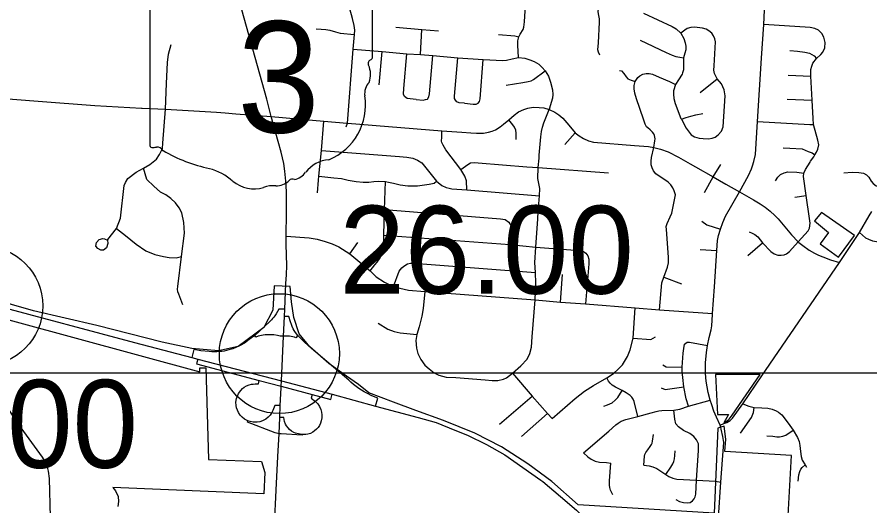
# Model space of a CAD drawing. Extents: x 1659811 to 1934326, y 644115 to 934867.
# Drawn here: x 1846268 to 1856929, y 763835 to 769950 of the extents above; entities that cross this region are included whole.
import ezdxf

# ---------------------------------------------------------------- set-up
doc = ezdxf.new("R2010")
doc.units = 0
for name, color, linetype in [('Default', 7, 'Continuous'), ('GM_X_City_Street', 7, 'Continuous'), ('GM_X_Corporation', 7, 'Continuous'), ('GM_X_Interchange_Ramps', 7, 'Continuous'), ('GM_X_Interstate_Route', 7, 'Continuous'), ('GM_X_State_Route', 7, 'Continuous'), ('GM_X_State_Shield', 7, 'Continuous'), ('GM_X_Township_Road', 7, 'Continuous'), ('SC_Scratch1', 7, 'Continuous')]:
    doc.layers.add(name, color=color, linetype=linetype)

msp = doc.modelspace()

# ---------------------------------------------------------------- linework, layer by layer
at = {"layer": 'Default'}
for centre in [(1845840, 766338), (1849547, 765740)]:
    msp.add_circle(centre, 750, dxfattribs=at)
at = {"layer": 'GM_X_City_Street'}
for points in [[(1850384, 768577), (1850399, 768625), (1850470, 769547), (1850485, 769732), (1850489, 769786), (1850483, 769844), (1850462, 769934), (1850429, 770054), (1850413, 770159), (1850406, 770240), (1850409, 770316)], [(1852536, 769443), (1852527, 769599), (1852529, 769654), (1852541, 769701), (1852558, 769737), (1852594, 769793), (1852604, 769825), (1852612, 769891), (1852626, 770163)], [(1853553, 769475), (1853538, 769510), (1853528, 769540), (1853536, 769629), (1853550, 769886), (1853550, 769927), (1853540, 769971), (1853533, 770015), (1853541, 770087)], [(1854962, 766228), (1854963, 766242), (1854986, 766577), (1855015, 767029), (1855025, 767155), (1855037, 767219), (1855060, 767297), (1855089, 767380), (1855125, 767458), (1855300, 767766), (1855413, 767970), (1855447, 768050), (1855460, 768091), (1855476, 768145), (1855498, 768230), (1855524, 768643), (1855575, 769435), (1855601, 769856), (1855612, 770038)], [(1854097, 769998), (1854458, 769831), (1854506, 769804), (1854564, 769747), (1854603, 769682), (1854620, 769629), (1854626, 769585), (1854626, 769542), (1854615, 769499), (1854600, 769440), (1854597, 769385), (1854598, 769329), (1854597, 769289), (1854588, 769254)], [(1851005, 769825), (1851329, 769795), (1851537, 769779)], [(1855034, 768476), (1855073, 768524), (1855095, 768576), (1855119, 768966), (1855106, 769038), (1855073, 769117), (1855019, 769179), (1854987, 769245), (1854979, 769285), (1854981, 769340), (1854998, 769639), (1854989, 769678), (1854974, 769715), (1854953, 769748), (1854917, 769778), (1854881, 769797), (1854835, 769811), (1854735, 769823), (1854689, 769819), (1854644, 769806), (1854616, 769788), (1854564, 769747)], [(1856239, 768226), (1856260, 768261), (1856276, 768299), (1856289, 768353), (1856279, 768409), (1856225, 768605), (1856220, 768682), (1856209, 768909), (1856191, 769210), (1856191, 769294), (1856201, 769338), (1856215, 769373), (1856263, 769433), (1856316, 769482), (1856341, 769512), (1856364, 769565), (1856370, 769630), (1856353, 769697), (1856326, 769746), (1856288, 769785), (1856242, 769809), (1856183, 769820), (1855601, 769856)], [(1850008, 769804), (1850070, 769798), (1850130, 769796), (1850179, 769786), (1850250, 769765), (1850307, 769749), (1850485, 769732)], [(1851312, 769483), (1851329, 769795)], [(1852285, 769733), (1852492, 769717), (1852541, 769701)], [(1848122, 768799), (1848136, 769121), (1848150, 769381), (1848160, 769488), (1848193, 769609)], [(1854055, 769660), (1854381, 769505), (1854456, 769472), (1854501, 769458), (1854554, 769447), (1854600, 769440)], [(1850470, 769547), (1850831, 769518), (1851140, 769492), (1851312, 769483), (1851464, 769470), (1851776, 769442), (1852096, 769419), (1852339, 769405), (1852385, 769409), (1852456, 769426), (1852536, 769443), (1852615, 769434), (1852676, 769416), (1852733, 769395), (1852790, 769361), (1852834, 769320), (1852870, 769278), (1852912, 769209), (1852938, 769137), (1852963, 769038), (1852966, 768980), (1852963, 768937), (1852933, 768840), (1852918, 768796)], [(1850796, 769103), (1850831, 769518)], [(1855926, 769530), (1856023, 769522), (1856115, 769513), (1856173, 769500), (1856231, 769465), (1856263, 769433)], [(1851258, 768919), (1851144, 768931), (1851112, 768955), (1851099, 768987), (1851103, 769058), (1851140, 769492)], [(1851258, 768919), (1851346, 768912), (1851374, 768918), (1851398, 768925), (1851415, 768951), (1851423, 768991), (1851464, 769470)], [(1851860, 768872), (1851795, 768878), (1851766, 768890), (1851747, 768909), (1851736, 768933), (1851736, 768959), (1851776, 769442)], [(1851860, 768872), (1851970, 768861), (1852008, 768861), (1852033, 768875), (1852047, 768895), (1852057, 768928), (1852096, 769419)], [(1852381, 769097), (1852590, 769132), (1852657, 769143), (1852696, 769153), (1852724, 769170), (1852870, 769278)], [(1853798, 769283), (1853824, 769276), (1853851, 769245), (1853880, 769203), (1853902, 769179), (1853943, 769161), (1853993, 769144)], [(1854226, 768318), (1854239, 768401), (1854243, 768429), (1854240, 768447), (1854237, 768467), (1854226, 768488), (1854210, 768509), (1854181, 768540), (1854152, 768564), (1854135, 768579), (1854119, 768610), (1854098, 768672), (1854013, 768928), (1853992, 768997), (1853980, 769052), (1853980, 769093), (1853993, 769144), (1854026, 769194), (1854052, 769216), (1854090, 769235), (1854132, 769245), (1854169, 769245), (1854212, 769236), (1854296, 769199), (1854424, 769143), (1854499, 769106)], [(1854588, 769254), (1854583, 769237), (1854536, 769166), (1854499, 769106), (1854475, 769028), (1854472, 768984), (1854476, 768930), (1854493, 768871), (1854567, 768683), (1854574, 768671), (1854631, 768562), (1854696, 768477), (1854738, 768453), (1854794, 768435), (1854845, 768430), (1854912, 768426), (1854959, 768435), (1854994, 768449), (1855034, 768476)], [(1855909, 769225), (1856191, 769210)], [(1854809, 769005), (1855019, 769179)], [(1845571, 768974), (1846531, 768898), (1847239, 768842), (1847822, 768811)], [(1855896, 768925), (1856209, 768909)], [(1847404, 767168), (1847512, 767306), (1847562, 767435), (1847606, 767845), (1847624, 767881), (1847655, 767931), (1847759, 768009), (1847850, 768062), (1847926, 768104), (1848012, 768171), (1848050, 768229), (1848086, 768307), (1848091, 768374), (1848122, 768799)], [(1847822, 768811), (1847833, 768811), (1848122, 768799), (1848761, 768759), (1848871, 768751)], [(1850396, 768625), (1850399, 768625), (1851577, 768527), (1851828, 768510), (1851942, 768503), (1852011, 768499), (1852062, 768496), (1852100, 768497), (1852163, 768509), (1852207, 768523), (1852250, 768540), (1852309, 768578), (1852350, 768612), (1852416, 768665), (1852483, 768724), (1852538, 768764), (1852603, 768793), (1852655, 768811), (1852719, 768822), (1852796, 768821), (1852855, 768813), (1852918, 768796), (1852992, 768760), (1853042, 768729), (1853092, 768684), (1853164, 768598), (1853245, 768503), (1853293, 768465), (1853348, 768432), (1853410, 768404), (1853472, 768386), (1853987, 768344), (1854161, 768332), (1854226, 768318), (1854313, 768297), (1854405, 768264), (1854537, 768197), (1854682, 768115), (1854747, 768078)], [(1852793, 768186), (1852796, 768221), (1852816, 768453), (1852824, 768517), (1852836, 768573), (1852853, 768626), (1852918, 768796)], [(1848871, 768751), (1849005, 768741), (1849446, 768705)], [(1849446, 768705), (1850101, 768646), (1850396, 768625)], [(1852507, 768419), (1852509, 768499), (1852503, 768534), (1852486, 768572), (1852466, 768603), (1852416, 768665)], [(1854574, 768671), (1854633, 768693), (1854691, 768712), (1854751, 768729), (1854840, 768742)], [(1850037, 767910), (1850041, 767959), (1850073, 768281), (1850101, 768646)], [(1855524, 768643), (1856177, 768606), (1856225, 768605)], [(1851579, 768381), (1851573, 768398), (1851577, 768446), (1851577, 768527)], [(1853115, 768357), (1853245, 768503)], [(1851890, 767789), (1851887, 767900), (1851866, 767962), (1851816, 768045), (1851628, 768290), (1851593, 768348), (1851579, 768381)], [(1850073, 768281), (1851050, 768207), (1851141, 768198), (1851215, 768186), (1851272, 768162), (1851329, 768128), (1851396, 768045), (1851511, 767899), (1851534, 767881)], [(1854298, 766290), (1854326, 766624), (1854354, 766696), (1854398, 766821), (1854410, 766877), (1854411, 766947), (1854385, 767292), (1854381, 767330), (1854393, 767370), (1854432, 767450), (1854454, 767498), (1854498, 767728), (1854481, 767778), (1854466, 767816), (1854442, 767852), (1854408, 767883), (1854251, 767990), (1854222, 768028), (1854205, 768063), (1854195, 768101), (1854193, 768146), (1854198, 768194), (1854226, 768318)], [(1855843, 768315), (1855926, 768311), (1856084, 768303), (1856156, 768269), (1856184, 768260), (1856206, 768250), (1856239, 768226)], [(1856183, 768140), (1856186, 768146), (1856227, 768202), (1856239, 768226)], [(1851816, 768045), (1851903, 768107), (1851936, 768127), (1851983, 768132), (1852031, 768126), (1852640, 768077), (1852783, 768068), (1853660, 768002)], [(1852744, 766414), (1852753, 766620), (1852747, 766756), (1852742, 766880), (1852751, 767074), (1852780, 767427), (1852783, 767512), (1852797, 767713), (1852802, 767806), (1852777, 767932), (1852783, 768068), (1852793, 768186)], [(1856033, 767138), (1856157, 767276), (1856172, 767309), (1856182, 767373), (1856175, 767430), (1856132, 767718), (1856098, 767956), (1856103, 767997), (1856122, 768043), (1856181, 768137), (1856183, 768140)], [(1848342, 766351), (1848290, 766484), (1848277, 766512), (1848273, 766546), (1848276, 766580), (1848324, 766957), (1848362, 767246), (1848354, 767379), (1848326, 767501), (1848293, 767564), (1848248, 767625), (1848191, 767680), (1848128, 767726), (1848062, 767759), (1847976, 767833), (1847891, 767920), (1847850, 768062)], [(1854747, 768078), (1854970, 767951), (1855126, 767860), (1855300, 767766)], [(1854970, 767951), (1855066, 768107)], [(1855748, 767900), (1855777, 767947), (1855810, 767981), (1855856, 768003), (1855901, 768015), (1856015, 768011), (1856103, 767997)], [(1856604, 768002), (1856707, 768008), (1856791, 768006), (1856849, 767996), (1856887, 767976), (1856917, 767949), (1856945, 767899), (1856969, 767868), (1857005, 767841), (1857051, 767830), (1857078, 767829)], [(1850024, 767752), (1850037, 767910)], [(1850041, 767959), (1850229, 767941), (1850323, 767929), (1850409, 767909), (1850509, 767892), (1850595, 767886), (1850667, 767887), (1850727, 767895), (1850791, 767897), (1850874, 767892), (1850910, 767885)], [(1854862, 767757), (1854970, 767951)], [(1850681, 766776), (1850742, 766849), (1850771, 766883), (1850809, 766940), (1850835, 767004), (1850847, 767074), (1850853, 767220), (1850863, 767541), (1850874, 767892)], [(1850910, 767885), (1850975, 767873), (1851058, 767853), (1851154, 767841), (1851272, 767840), (1851418, 767859), (1851483, 767874), (1851511, 767899)], [(1851534, 767881), (1851580, 767845), (1851632, 767819), (1851668, 767809)], [(1851668, 767809), (1851705, 767800), (1851890, 767789), (1852797, 767713)], [(1855300, 767766), (1855474, 767665), (1855555, 767616), (1855621, 767573), (1855683, 767524), (1855740, 767469), (1855781, 767425), (1855823, 767376), (1855948, 767226), (1856033, 767138), (1856042, 767131)], [(1855990, 767696), (1856132, 767718)], [(1850863, 767541), (1852311, 767425), (1852368, 767416), (1852415, 767386), (1852442, 767342), (1852444, 767294), (1852428, 767104)], [(1855104, 764868), (1855139, 764880), (1855183, 764902), (1855212, 764931), (1855340, 765114), (1855576, 765464), (1856549, 766881), (1856798, 767255), (1856921, 767465), (1856954, 767517)], [(1854828, 767397), (1854890, 767351), (1855060, 767297)], [(1847512, 767306), (1847625, 767218), (1847757, 767111), (1847879, 767025), (1847989, 766982), (1848100, 766954), (1848168, 766943), (1848256, 766939), (1848324, 766957)], [(1855421, 767265), (1855458, 767247), (1855490, 767231), (1855529, 767200), (1855587, 767128), (1855691, 767018), (1855734, 766987), (1855776, 766972), (1855819, 766970), (1855855, 766977), (1855887, 766989), (1855925, 767016), (1856033, 767138)], [(1847397, 767160), (1847403, 767118), (1847386, 767064), (1847349, 767034), (1847317, 767033), (1847276, 767056), (1847254, 767086), (1847263, 767132), (1847293, 767166), (1847340, 767179), (1847362, 767178), (1847397, 767160), (1847401, 767164), (1847404, 767168)], [(1849631, 767209), (1849919, 767188), (1850021, 767171), (1850119, 767144), (1850206, 767112), (1850292, 767075), (1850426, 766988), (1850681, 766776), (1850759, 766700), (1850860, 766636), (1850972, 766582), (1851053, 766558), (1851163, 766535), (1851366, 766518), (1852744, 766414), (1853060, 766384), (1853374, 766363), (1853993, 766315), (1854298, 766290), (1854963, 766242)], [(1850853, 767220), (1852428, 767104), (1852751, 767074), (1853300, 767030), (1853348, 767018), (1853380, 766997), (1853403, 766962), (1853415, 766921), (1853414, 766863), (1853374, 766363)], [(1856798, 767255), (1856875, 767189), (1856913, 767170), (1856963, 767152), (1857281, 767098)], [(1850426, 766988), (1850530, 767132)], [(1855402, 766969), (1855587, 767128)], [(1856042, 767131), (1856089, 767092), (1856170, 767033), (1856235, 766996), (1856285, 766970), (1856340, 766949), (1856437, 766914), (1856549, 766881)], [(1854805, 767044), (1855015, 767029)], [(1850972, 766582), (1851043, 766770), (1851076, 766815), (1851103, 766834), (1851147, 766862), (1851188, 766872), (1851226, 766873), (1852148, 766801), (1852747, 766756)], [(1853060, 766384), (1853087, 766732)], [(1854354, 766696), (1854575, 766614)], [(1851366, 766518), (1851343, 766303), (1851327, 766207), (1851293, 766074), (1851265, 765980), (1851252, 765903), (1851262, 765807), (1851278, 765743), (1851315, 765668), (1851366, 765596), (1851420, 765548), (1851482, 765499), (1851539, 765471), (1851631, 765447), (1851754, 765442), (1852119, 765414), (1852206, 765404), (1852280, 765403), (1852350, 765419), (1852386, 765437), (1852463, 765496), (1852567, 765587), (1852643, 765669), (1852678, 765741), (1852697, 765821), (1852708, 765950), (1852744, 766414)], [(1852957, 764927), (1853244, 765178), (1853363, 765269), (1853473, 765341), (1853641, 765439), (1853723, 765493), (1853782, 765545), (1853835, 765602), (1853898, 765705), (1853930, 765787), (1853968, 765932), (1853993, 766315)], [(1846685, 763696), (1846672, 764177), (1846661, 764269), (1846648, 764320), (1846623, 764384), (1846586, 764445), (1846255, 764903), (1846054, 765215), (1845890, 765521), (1845783, 765752), (1845681, 765981), (1845547, 766286)], [(1855057, 764847), (1855012, 764944), (1854979, 765021), (1854952, 765099), (1854931, 765157), (1854909, 765252), (1854884, 765395), (1854875, 765490), (1854874, 765544), (1854875, 765625), (1854887, 765754), (1854898, 765840), (1854919, 765940), (1854945, 766036), (1854953, 766087), (1854962, 766228)], [(1850782, 766122), (1850902, 766046), (1850981, 766015), (1851056, 766000), (1851265, 765980)], [(1853968, 765932), (1854190, 765919), (1854248, 765951)], [(1854661, 765081), (1854633, 765173), (1854603, 765323), (1854592, 765440), (1854584, 765518), (1854584, 765570), (1854596, 765744), (1854601, 765806), (1854611, 765857), (1854643, 765884), (1854674, 765885), (1854898, 765840)], [(1854341, 765601), (1854382, 765576), (1854584, 765570)], [(1852463, 765496), (1852706, 765210), (1852898, 764990), (1852957, 764927)], [(1854029, 764954), (1853981, 765140), (1853969, 765171), (1853952, 765195), (1853931, 765217), (1853881, 765251), (1853830, 765277), (1853749, 765320), (1853706, 765347), (1853681, 765371), (1853661, 765396), (1853641, 765439)], [(1853603, 765083), (1853649, 765098), (1853706, 765126), (1853743, 765157), (1853777, 765193), (1853830, 765277)], [(1854320, 765311), (1854368, 765290), (1854603, 765323)], [(1852299, 764859), (1852706, 765210)], [(1853783, 764871), (1853819, 764895), (1853878, 764916), (1854029, 764954), (1854194, 765000), (1854258, 765016), (1854290, 765023), (1854326, 765028), (1854477, 765033), (1854551, 765047), (1854661, 765081), (1854931, 765157)], [(1854762, 764159), (1854786, 764527), (1854785, 764613), (1854762, 764663), (1854729, 764703), (1854678, 764742), (1854600, 764780), (1854538, 764823), (1854504, 764864), (1854492, 764919), (1854477, 765033)], [(1855311, 764747), (1855447, 764943), (1855473, 765002), (1855480, 765065)], [(1855340, 765114), (1855415, 765081), (1855480, 765065), (1855579, 765061), (1855653, 765059), (1855709, 765045), (1855756, 765026), (1855786, 765009), (1855826, 764976), (1855907, 764870), (1855970, 764781), (1856023, 764693), (1856044, 764641), (1856052, 764591), (1856060, 764514), (1856069, 764454), (1856084, 764408), (1856120, 764348), (1856138, 764319)], [(1852573, 764703), (1852898, 764990)], [(1853350, 764498), (1853665, 764772), (1853752, 764851), (1853783, 764871)], [(1855057, 764847), (1855104, 764868), (1855104, 764868)], [(1855070, 764795), (1855064, 764819), (1855057, 764847)], [(1854104, 764343), (1854112, 764459), (1854115, 764479), (1854127, 764502), (1854153, 764538), (1854184, 764580), (1854199, 764603), (1854208, 764622), (1854213, 764645), (1854222, 764730)], [(1855639, 764712), (1855716, 764707), (1855766, 764699), (1855799, 764699), (1855841, 764707), (1855876, 764722), (1855970, 764781)], [(1853350, 764498), (1853405, 764449), (1853445, 764419), (1853496, 764396), (1853549, 764383), (1853635, 764377), (1853689, 764372)], [(1854377, 764230), (1854441, 764322), (1854465, 764362), (1854478, 764391), (1854487, 764424), (1854492, 764466), (1854495, 764525)], [(1853714, 763972), (1853688, 764033), (1853676, 764066), (1853672, 764093), (1853675, 764148), (1853689, 764372)], [(1854104, 764343), (1854171, 764336), (1854215, 764326), (1854264, 764305), (1854377, 764230), (1854416, 764202), (1854466, 764181), (1854517, 764172), (1854762, 764159), (1855000, 764145), (1855065, 764134)], [(1856032, 764143), (1856040, 764223), (1856052, 764266), (1856067, 764293), (1856084, 764317), (1856120, 764348)], [(1854504, 763917), (1854548, 763892), (1854597, 763880), (1854646, 763875), (1854683, 763880), (1854712, 763899), (1854734, 763922), (1854745, 763947), (1854751, 763984), (1854762, 764159)]]:
    msp.add_lwpolyline(points, dxfattribs=at)
at = {"layer": 'GM_X_Corporation'}
for points in [[(1856235, 767402), (1856410, 767256), (1856309, 767113), (1856537, 766945), (1856737, 767216), (1856323, 767507)], [(1855160, 764978), (1855161, 764978), (1855103, 764874), (1855160, 764913), (1855171, 764920), (1855207, 764972), (1855557, 765478), (1854997, 765478), (1855024, 764978)]]:
    msp.add_lwpolyline(points, close=True, dxfattribs=at)
for points in [[(1855875, 763114), (1855950, 764468), (1855116, 764517), (1855128, 764670), (1855109, 764831), (1855064, 764819), (1855027, 764808), (1854984, 763744), (1853283, 763849), (1852954, 764140), (1852655, 764362), (1852323, 764575), (1851989, 764747), (1851600, 764903), (1851255, 765029), (1850974, 765133), (1850666, 765248), (1850536, 765353), (1850387, 765458), (1850167, 765616), (1849927, 765827), (1849793, 765986), (1849729, 766194), (1849700, 766387), (1849681, 766579), (1849482, 766589), (1849465, 766284), (1849353, 766066), (1849032, 765831), (1848786, 765774), (1848455, 765804), (1848081, 765882), (1847267, 766092), (1846475, 766277), (1845920, 766435)], [(1845456, 766355), (1848555, 765514), (1848553, 765563), (1848626, 765563), (1848660, 764415), (1849322, 764391), (1849365, 764255), (1849354, 763988), (1847466, 764064), (1847497, 764026), (1847531, 763953), (1847536, 763891), (1847530, 763827)]]:
    msp.add_lwpolyline(points, dxfattribs=at)
at = {"layer": 'GM_X_Interchange_Ramps'}
for points in [[(1849617, 766295), (1849541, 766298), (1849507, 766239), (1849490, 766214), (1849478, 766197), (1849463, 766178), (1849447, 766161), (1849425, 766138), (1849239, 765966), (1849171, 765915), (1849113, 765873), (1849065, 765846), (1849042, 765834), (1849003, 765816), (1848967, 765802), (1848945, 765794), (1848915, 765786), (1848887, 765779), (1848856, 765772), (1848829, 765768), (1848798, 765765), (1848767, 765763), (1848736, 765762), (1848702, 765763), (1848671, 765766), (1848567, 765776), (1848478, 765793), (1848451, 765692)], [(1850750, 765084), (1850777, 765182), (1850705, 765211), (1850648, 765240), (1850606, 765262), (1850573, 765282), (1850542, 765302), (1850506, 765329), (1850473, 765355), (1850440, 765383), (1850414, 765408), (1849950, 765805), (1849861, 765885), (1849779, 765966), (1849750, 766006), (1849733, 766031), (1849721, 766052), (1849708, 766079), (1849697, 766105), (1849685, 766138), (1849666, 766204), (1849613, 766206)], [(1849600, 765959), (1849559, 765958), (1849523, 765967), (1849479, 765974), (1849428, 765976), (1849371, 765974), (1849344, 765970), (1849325, 765968), (1849305, 765964), (1849283, 765958), (1849254, 765948), (1849239, 765966)], [(1849779, 765966), (1849754, 765938), (1849735, 765945), (1849715, 765950), (1849696, 765954), (1849673, 765957), (1849653, 765958), (1849633, 765959), (1849600, 765959)], [(1848529, 765671), (1848513, 765611), (1849296, 765404), (1849569, 765332), (1849957, 765230), (1850189, 765168), (1850206, 765233)], [(1849559, 765091), (1849490, 765093), (1849467, 765030), (1849450, 764997), (1849431, 764970), (1849407, 764945), (1849376, 764921), (1849338, 764900), (1849303, 764889), (1849271, 764883), (1849221, 764883), (1849183, 764890), (1849154, 764899), (1849113, 764921), (1849083, 764944), (1849058, 764971), (1849036, 765004), (1849023, 765031), (1849012, 765061), (1849006, 765093), (1849005, 765133), (1849011, 765177), (1849022, 765210), (1849037, 765242), (1849064, 765280), (1849087, 765303), (1849108, 765319), (1849138, 765337), (1849170, 765350), (1849197, 765357), (1849218, 765360), (1849245, 765362), (1849286, 765363), (1849296, 765404)], [(1849957, 765230), (1849944, 765183), (1849998, 765141), (1850026, 765111), (1850047, 765080), (1850065, 765043), (1850074, 765008), (1850078, 764974), (1850077, 764936), (1850071, 764901), (1850060, 764870), (1850047, 764843), (1850031, 764818), (1850010, 764794), (1849987, 764774), (1849964, 764758), (1849935, 764743), (1849902, 764734), (1849880, 764730), (1849859, 764729), (1849832, 764730), (1849786, 764735), (1849750, 764744), (1849728, 764754), (1849700, 764769), (1849673, 764793), (1849656, 764811), (1849637, 764838), (1849625, 764860), (1849613, 764890), (1849601, 764942), (1849552, 764943)], [(1849543, 764738), (1849494, 764751), (1849149, 764884), (1849154, 764899)], [(1849832, 764730), (1849831, 764720), (1849569, 764737), (1849543, 764738)]]:
    msp.add_lwpolyline(points, dxfattribs=at)
at = {"layer": 'GM_X_Interstate_Route'}
for points in [[(1844788, 766645), (1845462, 766471), (1845988, 766345), (1847736, 765880), (1848451, 765692), (1848529, 765671)], [(1848529, 765671), (1849572, 765400)], [(1849572, 765400), (1850206, 765233)], [(1850206, 765233), (1850750, 765084)], [(1850750, 765084), (1850750, 765084), (1851283, 764942), (1851506, 764879), (1851742, 764784), (1851898, 764722), (1852137, 764602), (1852365, 764473), (1852815, 764159)], [(1852815, 764159), (1852840, 764142), (1853063, 763955), (1853260, 763781), (1853461, 763576), (1853646, 763344), (1853942, 762918), (1854141, 762575), (1854243, 762354), (1854289, 762254), (1854351, 762105), (1854399, 761974), (1854466, 761768), (1854507, 761620), (1854554, 761433), (1854569, 761365), (1854595, 761224), (1854633, 761026), (1854654, 760828), (1854664, 760712), (1854671, 760406)]]:
    msp.add_lwpolyline(points, dxfattribs=at)
at = {"layer": 'GM_X_State_Route'}
for points in [[(1849636, 767700), (1849637, 767744), (1849633, 767854), (1849616, 768024), (1849601, 768118), (1849568, 768261), (1849532, 768394), (1849446, 768705), (1849389, 768922), (1848963, 770460), (1848936, 770550)], [(1849633, 767105), (1849631, 767209), (1849635, 767501), (1849636, 767700)], [(1849635, 766727), (1849639, 766844), (1849633, 767105)], [(1849630, 766619), (1849635, 766727)], [(1849568, 765312), (1849569, 765332), (1849572, 765400), (1849600, 765959), (1849613, 766206), (1849617, 766295), (1849630, 766619)], [(1849506, 764034), (1849526, 764455), (1849543, 764738), (1849552, 764943), (1849559, 765091), (1849568, 765312)], [(1849309, 761782), (1849394, 762176), (1849408, 762349), (1849429, 762591), (1849464, 763073), (1849480, 763231), (1849485, 763600), (1849506, 764034)]]:
    msp.add_lwpolyline(points, dxfattribs=at)
at = {"layer": 'GM_X_State_Shield'}
for p, q in [((1847927, 770469), (1847927, 768356)), ((1850712, 769453), (1850712, 770558)), ((1850711, 769453), (1850712, 769453))]:
    msp.add_line(p, q, dxfattribs=at)
for centre, radius, start, end in [((1850705, 769371), 48, 107.944, 210.337), ((1850679, 769448), 33.2, 289.6038, 7.7341), ((1850399, 769232), 288, 340.033, 23.6496), ((1850823, 768990), 210, 136.8065, 186.9296), ((1849885, 768849), 739, 292.3089, 8.9858), ((1847960, 768351), 32.5, 171.9584, 258.3066), ((1847964, 768568), 248, 267.339, 280.6039), ((1848015, 768234), 89.5, 29.7484, 93.2717), ((1849146, 770133), 2132, 240.4129, 257.1985), ((1850197, 767763), 404, 94.4031, 142.5768), ((1848510, 767407), 667, 47.1842, 75.836), ((1849684, 768151), 239, 282.8732, 323.2771), ((1849507, 768065), 226, 268.777, 315.5493), ((1849711, 767861), 63.5, 65.7517, 132.6484), ((1849232, 768224), 423, 230.7004, 286.2918), ((1849476, 767493), 348, 85.6951, 111.2099)]:
    msp.add_arc(centre, radius, start, end, dxfattribs=at)
at = {"layer": 'GM_X_Township_Road'}
msp.add_lwpolyline([(1855006, 763250), (1855065, 764134), (1855087, 764412), (1855096, 764522), (1855102, 764628), (1855091, 764704), (1855070, 764795)], dxfattribs=at)
at = {"layer": 'SC_Scratch1'}
msp.add_lwpolyline([(1729596, 899996), (1925846, 899996), (1925846, 765496), (1729596, 765496)], close=True, dxfattribs=at)

# ---------------------------------------------------------------- texts
at = {"layer": 'Default'}
for s, p in [('26.00', (1850297, 766490)), ('28.00', (1844099, 764312))]:
    msp.add_text(s, height=1100, dxfattribs=at).set_placement(p)
at = {"layer": 'GM_X_State_Shield'}
msp.add_text('3', height=1392, dxfattribs=at).set_placement((1849019, 768505))

doc.saveas('drawing.dxf')
